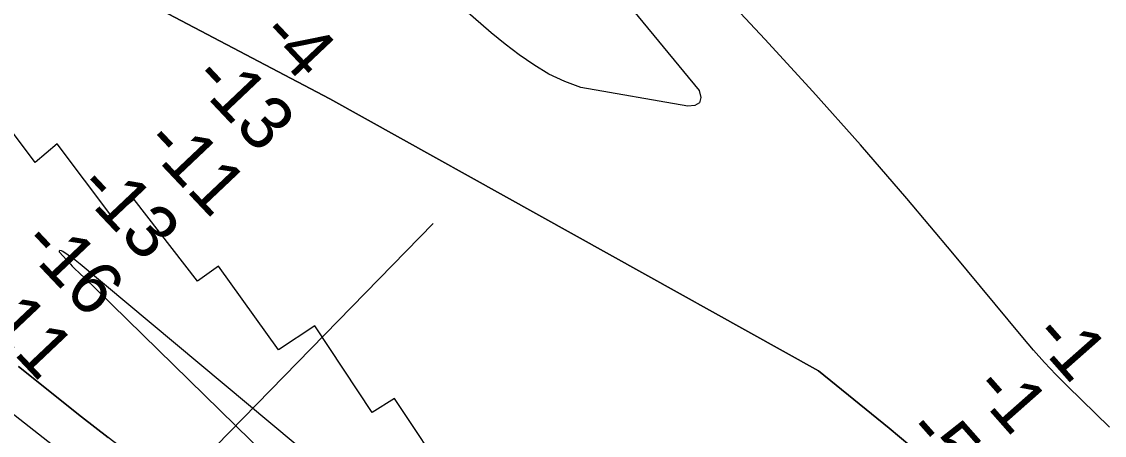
# Model space of a CAD drawing. Extents: x 3180038 to 3217926, y 922069 to 947485.
# Drawn here: x 3205866 to 3207234, y 932902 to 933425 of the extents above; entities that cross this region are included whole.
import ezdxf

# ---------------------------------------------------------------- set-up
doc = ezdxf.new("R2010")
doc.units = 0
for name, color, linetype in [('V-RIVR-RANG', 7, 'Continuous'), ('V-RRAP-RVMT', 7, 'Continuous'), ('V-TOPO-DPTH', 7, 'Continuous'), ('V-TOPO-MINR', 7, 'Continuous')]:
    doc.layers.add(name, color=color, linetype=linetype)

msp = doc.modelspace()

# ---------------------------------------------------------------- linework, layer by layer
at = {"layer": 'V-RIVR-RANG'}
msp.add_line((3205769, 932539.1), (3206385.8, 933169.6), dxfattribs=at)
at = {"layer": 'V-RRAP-RVMT'}
msp.add_lwpolyline([(3206408.3, 932841.8), (3206336.8, 932948.9), (3206308.9, 932931.2), (3206236.4, 933040.5), (3206190.3, 933010.2), (3206114.6, 933115.9), (3206088.1, 933096.9), (3206007.8, 933200.3), (3205979.4, 933178.7), (3205910.6, 933270.6), (3205882.5, 933246.9), (3205818.1, 933332.2)], dxfattribs=at)
at = {"layer": 'V-TOPO-DPTH'}
for points in [[(3207562.7, 932241.1), (3207209.6, 932661.4), (3207178.7, 932697.2), (3207147.3, 932732.5), (3207114.9, 932767), (3207082, 932800.9), (3207063.4, 932819.6), (3207039, 932843.4), (3207014.1, 932866.7), (3206988.5, 932889.2), (3206962.4, 932911.1), (3206873, 932983.8), (3206255.1, 933327.3), (3205535.8, 933705.5), (3205525.9, 933710.9), (3205468.2, 933744.1), (3205450.5, 933754.5), (3205432.9, 933765), (3205415.5, 933775.8), (3205398.1, 933786.7), (3205244.5, 933885.3), (3205224.5, 933897.5), (3205204.3, 933909.1)], [(3205204.3, 933909.1), (3205224.5, 933897.5), (3205244.5, 933885.3), (3205398.1, 933786.7), (3205415.5, 933775.8), (3205432.9, 933765), (3205450.5, 933754.5), (3205468.2, 933744.1), (3205525.9, 933710.9), (3205535.8, 933705.5), (3206255.1, 933327.3), (3206873, 932983.8), (3206962.4, 932911.1), (3206988.5, 932889.2), (3207014.1, 932866.7), (3207039, 932843.4), (3207063.4, 932819.6), (3207082, 932800.9), (3207114.9, 932767), (3207147.3, 932732.5), (3207178.7, 932697.2), (3207209.6, 932661.4), (3207562.7, 932241.1)], [(3206211.2, 932891.4), (3205939.7, 933118.4), (3205937.6, 933120.1), (3205935.5, 933121.8), (3205933.3, 933123.4), (3205931.1, 933125), (3205917.8, 933134.3), (3205915.9, 933135.2), (3205913.9, 933135.5), (3205913.4, 933135.2), (3205913, 933134.9), (3205913, 933134.4), (3205913.2, 933133.9), (3205927.3, 933118.3), (3205929.4, 933116.1), (3205930.5, 933115), (3205931.6, 933113.9), (3205939.5, 933106.3), (3205944.6, 933101.5), (3205949.7, 933096.6), (3205954.7, 933091.7), (3205959.7, 933086.8), (3206546.8, 932512.9)], [(3206211.2, 932891.4), (3205939.7, 933118.4), (3205937.6, 933120.1), (3205935.5, 933121.8), (3205933.3, 933123.4), (3205931.1, 933125), (3205917.8, 933134.3), (3205915.9, 933135.2), (3205913.9, 933135.5), (3205913.4, 933135.2), (3205913, 933134.9), (3205913, 933134.4), (3205913.2, 933133.9), (3205927.3, 933118.3), (3205929.4, 933116.1), (3205930.5, 933115), (3205931.6, 933113.9), (3205939.5, 933106.3), (3205944.6, 933101.5), (3205949.7, 933096.6), (3205954.7, 933091.7), (3205959.7, 933086.8), (3206546.8, 932512.9)], [(3205861.5, 932989), (3205941.4, 932925.4), (3205974.8, 932899.3)], [(3206535, 932433.3), (3206529.2, 932439.8), (3206522.1, 932447.4), (3206514.9, 932454.9), (3206433.2, 932537.7), (3206388.5, 932580.9), (3206342.7, 932622.7), (3206295.1, 932662.5), (3206246.3, 932700.9), (3206214.6, 932724.6), (3206180.6, 932749.9), (3206146.4, 932775), (3206111.9, 932799.6), (3206077.3, 932824.1), (3206042.7, 932848.7), (3206008.5, 932873.7), (3205974.8, 932899.3), (3205941.4, 932925.4), (3205861.5, 932989)]]:
    msp.add_lwpolyline(points, dxfattribs=at)
at = {"layer": 'V-TOPO-MINR'}
for points in [[(3207562.7, 932241.1), (3207209.6, 932661.4), (3207178.7, 932697.2), (3207147.3, 932732.5), (3207114.9, 932767), (3207082, 932800.9), (3207063.4, 932819.6), (3207039, 932843.4), (3207014.1, 932866.7), (3206988.5, 932889.2), (3206962.4, 932911.1), (3206873, 932983.8), (3206255.1, 933327.3), (3205535.8, 933705.5), (3205525.9, 933710.9), (3205468.2, 933744.1), (3205450.5, 933754.5), (3205432.9, 933765), (3205415.5, 933775.8), (3205398.1, 933786.7), (3205244.5, 933885.3), (3205224.5, 933897.5), (3205204.3, 933909.1)], [(3207240.8, 932912.4), (3207187.7, 932964.4), (3207173, 932979.2), (3207158.7, 932994.4), (3207144.8, 933009.9), (3207131.2, 933025.8), (3207042.9, 933132.3), (3206984.8, 933201.2), (3206925.9, 933269.3), (3206865.8, 933336.4), (3206804.9, 933402.7), (3206558.6, 933666.3)], [(3206508.5, 933597.1), (3206722.2, 933337.7), (3206724, 933328.8), (3206722.7, 933322.2), (3206716.8, 933318.9), (3206707.8, 933317.9), (3206572.7, 933341.7), (3206552.2, 933349), (3206532.2, 933358.6), (3206513.1, 933370.4), (3206494.6, 933383), (3206476.7, 933396.5), (3206459.3, 933410.8), (3206368.4, 933489.8)], [(3206211.2, 932891.4), (3205939.7, 933118.4), (3205937.6, 933120.1), (3205935.5, 933121.8), (3205933.3, 933123.4), (3205931.1, 933125), (3205917.8, 933134.3), (3205915.9, 933135.2), (3205913.9, 933135.5), (3205913.4, 933135.2), (3205913, 933134.9), (3205913, 933134.4), (3205913.2, 933133.9), (3205927.3, 933118.3), (3205929.4, 933116.1), (3205930.5, 933115), (3205931.6, 933113.9), (3205939.5, 933106.3), (3205944.6, 933101.5), (3205949.7, 933096.6), (3205954.7, 933091.7), (3205959.7, 933086.8), (3206546.8, 932512.9)], [(3205861.5, 932989), (3205941.4, 932925.4), (3205974.8, 932899.3)], [(3205791.9, 932978.4), (3206024.7, 932795.7), (3206095.3, 932741.3), (3206166.4, 932687.6), (3206238.4, 932635), (3206310.9, 932583.2), (3206440.8, 932491.9), (3206448.8, 932486.2), (3206456.7, 932480.5), (3206464.6, 932474.7), (3206472.4, 932468.9), (3206480.1, 932462.8), (3206487.6, 932456.6), (3206494.7, 932450), (3206501.8, 932443.2), (3206514.1, 932430.7), (3206516.3, 932428.4), (3206518.4, 932426), (3206539.1, 932400.9), (3206550.4, 932387.1), (3206561.6, 932373.1), (3206572.6, 932359), (3206583.4, 932344.8), (3206970.9, 931830.3)]]:
    msp.add_lwpolyline(points, dxfattribs=at)

# ---------------------------------------------------------------- texts
at = {"layer": 'V-RIVR-RANG'}
for s, rotation, p in [('-4', 313.3994, (3206164.2, 933405.6)), ('-13', 313.3994, (3206078.7, 933350.5)), ('-11', 313.3994, (3206017.8, 933269.3)), ('-13', 313.3994, (3205933.4, 933213.1)), ('-16', 313.3994, (3205862.9, 933142.1)), ('-11', 313.3994, (3205799.8, 933063.2)), ('-1', 311.4553, (3207140.7, 933025.6)), ('-1', 311.4553, (3207065.7, 932959.5)), ('-5', 311.4553, (3206980.4, 932905))]:
    msp.add_text(s, height=67, rotation=rotation, dxfattribs=at).set_placement(p)

doc.saveas('drawing.dxf')
